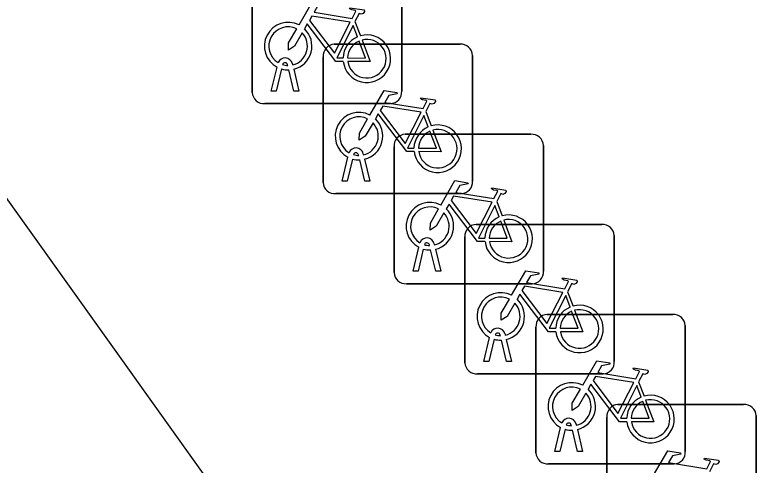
# Model space of a CAD drawing. Extents: x 161087 to 161922, y 382574 to 383873.
# Drawn here: x 161489.849 to 161494.808, y 383510.471 to 383513.482 of the extents above; entities that cross this region are included whole.
import ezdxf

# ---------------------------------------------------------------- set-up
doc = ezdxf.new("R2010")
doc.units = 0
doc.layers.add('IMGEO_Fietsenrek', color=7, linetype='Continuous')
doc.layers.add('IMGEO_Pand', color=7, linetype='Continuous')

msp = doc.modelspace()

# ---------------------------------------------------------------- linework, layer by layer
at = {"layer": 'IMGEO_Fietsenrek'}
for p, q in [((161492.4365, 383513.8131), (161492.4365, 383512.9722)), ((161492.4365, 383512.9722), (161492.4365, 383513.8131)), ((161491.4375, 383512.9629), (161491.4375, 383513.8038)), ((161491.4375, 383513.8038), (161491.4375, 383512.9629)), ((161492.1242, 383513.4372), (161492.1605, 383513.342)), ((161491.9859, 383513.2855), (161492.8268, 383513.2855)), ((161492.8268, 383513.2855), (161491.9859, 383513.2855)), ((161491.9115, 383512.3609), (161491.9115, 383513.2018)), ((161491.9115, 383513.2018), (161491.9115, 383512.3609)), ((161492.9105, 383513.2111), (161492.9105, 383512.3702)), ((161492.9105, 383512.3702), (161492.9105, 383513.2111)), ((161491.5645, 383512.9723), (161491.6028, 383513.1323)), ((161491.6332, 383513.1201), (161491.5979, 383512.9723)), ((161491.6749, 383513.1439), (161491.6739, 383513.1482)), ((161491.7056, 383513.1554), (161491.7074, 383513.1475)), ((161491.7144, 383513.1183), (161491.7494, 383512.9723)), ((161491.716, 383512.9723), (161491.6821, 383513.114)), ((161491.5979, 383512.9723), (161491.5645, 383512.9723)), ((161491.7494, 383512.9723), (161491.716, 383512.9723)), ((161492.3621, 383512.8885), (161491.5212, 383512.8885)), ((161491.5212, 383512.8885), (161492.3621, 383512.8885)), ((161492.5982, 383512.8352), (161492.6345, 383512.74)), ((161492.4599, 383512.6835), (161493.3008, 383512.6835)), ((161493.3008, 383512.6835), (161492.4599, 383512.6835)), ((161492.3855, 383511.7589), (161492.3855, 383512.5998)), ((161492.3855, 383512.5998), (161492.3855, 383511.7589)), ((161493.3845, 383512.6091), (161493.3845, 383511.7682)), ((161493.3845, 383511.7682), (161493.3845, 383512.6091)), ((161492.0385, 383512.3703), (161492.0768, 383512.5303)), ((161492.1489, 383512.5419), (161492.1479, 383512.5462)), ((161492.1796, 383512.5534), (161492.1814, 383512.5455)), ((161492.1072, 383512.5181), (161492.0719, 383512.3703)), ((161492.19, 383512.3703), (161492.1561, 383512.512)), ((161492.1884, 383512.5163), (161492.2234, 383512.3703)), ((161492.0719, 383512.3703), (161492.0385, 383512.3703)), ((161492.2234, 383512.3703), (161492.19, 383512.3703)), ((161492.8361, 383512.2865), (161491.9952, 383512.2865)), ((161491.9952, 383512.2865), (161492.8361, 383512.2865)), ((161493.0722, 383512.2332), (161493.1085, 383512.138)), ((161492.9339, 383512.0805), (161493.7748, 383512.0805)), ((161493.7748, 383512.0805), (161492.9339, 383512.0805)), ((161492.8595, 383511.1559), (161492.8595, 383511.9968)), ((161492.8595, 383511.9968), (161492.8595, 383511.1559)), ((161493.8585, 383512.0061), (161493.8585, 383511.1652)), ((161493.8585, 383511.1652), (161493.8585, 383512.0061)), ((161492.5125, 383511.7683), (161492.5508, 383511.9283)), ((161492.6229, 383511.9399), (161492.6219, 383511.9442)), ((161492.6536, 383511.9514), (161492.6554, 383511.9435)), ((161492.5812, 383511.9161), (161492.5459, 383511.7683)), ((161492.664, 383511.7683), (161492.6301, 383511.91)), ((161492.6624, 383511.9143), (161492.6974, 383511.7683)), ((161492.5459, 383511.7683), (161492.5125, 383511.7683)), ((161492.6974, 383511.7683), (161492.664, 383511.7683)), ((161493.3101, 383511.6845), (161492.4692, 383511.6845)), ((161492.4692, 383511.6845), (161493.3101, 383511.6845)), ((161493.5462, 383511.6302), (161493.5825, 383511.535)), ((161493.4089, 383511.4785), (161494.2498, 383511.4785)), ((161494.2498, 383511.4785), (161493.4089, 383511.4785)), ((161493.3345, 383510.5539), (161493.3345, 383511.3948)), ((161493.3345, 383511.3948), (161493.3345, 383510.5539)), ((161494.3335, 383511.4041), (161494.3335, 383510.5632)), ((161494.3335, 383510.5632), (161494.3335, 383511.4041)), ((161493.0969, 383511.3369), (161493.0959, 383511.3412)), ((161493.1276, 383511.3484), (161493.1294, 383511.3405)), ((161492.9865, 383511.1653), (161493.0248, 383511.3253)), ((161493.0552, 383511.3131), (161493.0199, 383511.1653)), ((161493.138, 383511.1653), (161493.1041, 383511.307)), ((161493.1364, 383511.3113), (161493.1714, 383511.1653)), ((161493.0199, 383511.1653), (161492.9865, 383511.1653)), ((161493.1714, 383511.1653), (161493.138, 383511.1653)), ((161493.7841, 383511.0815), (161492.9432, 383511.0815)), ((161492.9432, 383511.0815), (161493.7841, 383511.0815)), ((161494.0212, 383511.0282), (161494.0575, 383510.933)), ((161493.8829, 383510.8765), (161494.7238, 383510.8765)), ((161494.7238, 383510.8765), (161493.8829, 383510.8765)), ((161493.8085, 383509.9519), (161493.8085, 383510.7928)), ((161493.8085, 383510.7928), (161493.8085, 383509.9519)), ((161494.8075, 383510.8021), (161494.8075, 383509.9612)), ((161494.8075, 383509.9612), (161494.8075, 383510.8021)), ((161493.5719, 383510.7349), (161493.5709, 383510.7392)), ((161493.6026, 383510.7464), (161493.6044, 383510.7385)), ((161493.4615, 383510.5633), (161493.4998, 383510.7233)), ((161493.5302, 383510.7111), (161493.4949, 383510.5633)), ((161493.613, 383510.5633), (161493.5791, 383510.705)), ((161493.6114, 383510.7093), (161493.6464, 383510.5633)), ((161493.4949, 383510.5633), (161493.4615, 383510.5633)), ((161493.6464, 383510.5633), (161493.613, 383510.5633)), ((161494.2591, 383510.4795), (161493.4182, 383510.4795)), ((161493.4182, 383510.4795), (161494.2591, 383510.4795))]:
    msp.add_line(p, q, dxfattribs=at)
for points in [[(161491.7501, 383513.4142), (161491.8448, 383513.5777), (161491.931, 383513.5639), (161491.9327, 383513.5552), (161491.8766, 383513.5443), (161491.8504, 383513.499), (161492.1056, 383513.4582)], [(161492.1056, 383513.4582), (161492.1306, 383513.507), (161492.1255, 383513.511), (161492.1023, 383513.5147), (161492.0896, 383513.5222), (161492.0886, 383513.5253), (161492.0908, 383513.5299), (161492.1856, 383513.5148), (161492.1879, 383513.5045), (161492.1785, 383513.4921), (161492.1661, 383513.4857), (161492.1516, 383513.4919), (161492.1242, 383513.4372)], [(161492.0927, 383513.433), (161491.8359, 383513.474), (161491.8192, 383513.4452), (161491.9862, 383513.2249), (161492.0927, 383513.433)], [(161492.0458, 383513.1695), (161491.9961, 383513.1696), (161491.8054, 383513.4213), (161491.7864, 383513.3885)], [(161492.1407, 383513.335), (161492.1114, 383513.4118), (161492.002, 383513.1937), (161492.0447, 383513.1936)], [(161491.7708, 383513.3617), (161491.7192, 383513.2725), (161491.6793, 383513.2465), (161491.6805, 383513.294), (161491.735, 383513.3882)], [(161492.1712, 383513.3138), (161492.2262, 383513.1692), (161492.0761, 383513.1695)], [(161492.0747, 383513.1935), (161492.1946, 383513.1933), (161492.1514, 383513.3069)], [(161492.2241, 383512.8122), (161492.3188, 383512.9757), (161492.405, 383512.9619), (161492.4067, 383512.9532), (161492.3506, 383512.9423), (161492.3244, 383512.897), (161492.5796, 383512.8562)], [(161492.5796, 383512.8562), (161492.6046, 383512.905), (161492.5995, 383512.909), (161492.5763, 383512.9127), (161492.5636, 383512.9202), (161492.5626, 383512.9233), (161492.5648, 383512.9279), (161492.6596, 383512.9128), (161492.6619, 383512.9025), (161492.6525, 383512.8901), (161492.6401, 383512.8837), (161492.6256, 383512.8899), (161492.5982, 383512.8352)], [(161492.5667, 383512.831), (161492.3099, 383512.872), (161492.2932, 383512.8432), (161492.4602, 383512.6229), (161492.5667, 383512.831)], [(161492.5198, 383512.5675), (161492.4701, 383512.5676), (161492.2794, 383512.8193), (161492.2604, 383512.7865)], [(161492.2448, 383512.7597), (161492.1932, 383512.6705), (161492.1533, 383512.6445), (161492.1545, 383512.692), (161492.209, 383512.7862)], [(161492.6147, 383512.733), (161492.5854, 383512.8098), (161492.476, 383512.5917), (161492.5187, 383512.5916)], [(161492.5487, 383512.5915), (161492.6686, 383512.5913), (161492.6254, 383512.7049)], [(161492.6452, 383512.7118), (161492.7002, 383512.5672), (161492.5501, 383512.5675)], [(161492.6981, 383512.2102), (161492.7928, 383512.3737), (161492.879, 383512.3599), (161492.8807, 383512.3512), (161492.8246, 383512.3403), (161492.7984, 383512.295), (161493.0536, 383512.2542)], [(161493.0536, 383512.2542), (161493.0786, 383512.303), (161493.0735, 383512.307), (161493.0503, 383512.3107), (161493.0376, 383512.3182), (161493.0366, 383512.3213), (161493.0388, 383512.3259), (161493.1336, 383512.3108), (161493.1359, 383512.3005), (161493.1265, 383512.2881), (161493.1141, 383512.2817), (161493.0996, 383512.2879), (161493.0722, 383512.2332)], [(161493.0407, 383512.229), (161492.7839, 383512.27), (161492.7672, 383512.2412), (161492.9342, 383512.0209), (161493.0407, 383512.229)], [(161492.7188, 383512.1577), (161492.6672, 383512.0685), (161492.6273, 383512.0425), (161492.6285, 383512.09), (161492.683, 383512.1842)], [(161492.9938, 383511.9655), (161492.9441, 383511.9656), (161492.7534, 383512.2173), (161492.7344, 383512.1845)], [(161493.0887, 383512.131), (161493.0594, 383512.2078), (161492.95, 383511.9897), (161492.9927, 383511.9896)], [(161493.0227, 383511.9895), (161493.1426, 383511.9893), (161493.0994, 383512.1029)], [(161493.1192, 383512.1098), (161493.1742, 383511.9652), (161493.0241, 383511.9655)], [(161493.1721, 383511.6072), (161493.2668, 383511.7707), (161493.353, 383511.7569), (161493.3547, 383511.7482), (161493.2986, 383511.7373), (161493.2724, 383511.692), (161493.5276, 383511.6512)], [(161493.5276, 383511.6512), (161493.5526, 383511.7), (161493.5475, 383511.704), (161493.5243, 383511.7077), (161493.5116, 383511.7152), (161493.5106, 383511.7183), (161493.5128, 383511.7229), (161493.6076, 383511.7078), (161493.6099, 383511.6975), (161493.6005, 383511.6851), (161493.5881, 383511.6787), (161493.5736, 383511.6849), (161493.5462, 383511.6302)], [(161493.5147, 383511.626), (161493.2579, 383511.667), (161493.2412, 383511.6382), (161493.4082, 383511.4179), (161493.5147, 383511.626)], [(161493.1928, 383511.5547), (161493.1412, 383511.4655), (161493.1013, 383511.4395), (161493.1025, 383511.487), (161493.157, 383511.5812)], [(161493.4678, 383511.3625), (161493.4181, 383511.3626), (161493.2274, 383511.6143), (161493.2084, 383511.5815)], [(161493.5627, 383511.528), (161493.5334, 383511.6048), (161493.424, 383511.3867), (161493.4667, 383511.3866)], [(161493.4967, 383511.3865), (161493.6166, 383511.3863), (161493.5734, 383511.4999)], [(161493.5932, 383511.5068), (161493.6482, 383511.3622), (161493.4981, 383511.3625)], [(161493.6471, 383511.0052), (161493.7418, 383511.1687), (161493.828, 383511.1549), (161493.8297, 383511.1462), (161493.7736, 383511.1353), (161493.7474, 383511.09), (161494.0026, 383511.0492)], [(161494.0026, 383511.0492), (161494.0276, 383511.098), (161494.0225, 383511.102), (161493.9993, 383511.1057), (161493.9866, 383511.1132), (161493.9856, 383511.1163), (161493.9878, 383511.1209), (161494.0826, 383511.1058), (161494.0849, 383511.0955), (161494.0755, 383511.0831), (161494.0631, 383511.0767), (161494.0486, 383511.0829), (161494.0212, 383511.0282)], [(161493.9897, 383511.024), (161493.7329, 383511.065), (161493.7162, 383511.0362), (161493.8832, 383510.8159), (161493.9897, 383511.024)], [(161493.9428, 383510.7605), (161493.8931, 383510.7606), (161493.7024, 383511.0123), (161493.6834, 383510.9795)], [(161494.0377, 383510.926), (161494.0084, 383511.0028), (161493.899, 383510.7847), (161493.9417, 383510.7846)], [(161493.6678, 383510.9527), (161493.6162, 383510.8635), (161493.5763, 383510.8375), (161493.5775, 383510.885), (161493.632, 383510.9792)], [(161493.9717, 383510.7845), (161494.0916, 383510.7843), (161494.0484, 383510.8979)], [(161494.0682, 383510.9048), (161494.1232, 383510.7602), (161493.9731, 383510.7605)], [(161494.1211, 383510.4032), (161494.2158, 383510.5667), (161494.302, 383510.5529), (161494.3037, 383510.5442), (161494.2476, 383510.5333), (161494.2214, 383510.488), (161494.4766, 383510.4472)], [(161494.4766, 383510.4472), (161494.5016, 383510.496), (161494.4965, 383510.5), (161494.4733, 383510.5037), (161494.4606, 383510.5112), (161494.4596, 383510.5143), (161494.4618, 383510.5189), (161494.5566, 383510.5038), (161494.5589, 383510.4935), (161494.5495, 383510.4811), (161494.5371, 383510.4747), (161494.5226, 383510.4809), (161494.4952, 383510.4262)]]:
    msp.add_lwpolyline(points, dxfattribs=at)
for centre, radius, start, end in [((161491.6771, 383513.2729), 0.159, 62.6766, 242.1369), ((161491.6771, 383513.2729), 0.129, 63.3192, 238.903), ((161491.6771, 383513.2729), 0.159, 283.5766, 46.6042), ((161491.6771, 383513.2729), 0.129, 283.6043, 43.4302), ((161492.2037, 383513.1889), 0.159, 113.3408, 178.3217), ((161492.2037, 383513.1889), 0.159, 187.0065, 105.7708), ((161492.2037, 383513.1889), 0.129, 188.6715, 104.5883), ((161491.9892, 383513.2076), 0.0779, 92.4484, 184.2845), ((161491.9892, 383513.2076), 0.0779, 92.4484, 184.2845), ((161492.2037, 383513.1889), 0.129, 113.923, 177.9556), ((161492.8326, 383513.2078), 0.0779, 2.4484, 94.2845), ((161492.8326, 383513.2078), 0.0779, 2.4484, 94.2845), ((161491.6569, 383513.1443), 0.0499, 12.8025, 158.6934), ((161491.6771, 383513.2729), 0.159, 253.9967, 271.7867), ((161491.6569, 383513.1443), 0.0174, 12.8025, 163.4502), ((161491.6771, 383513.2729), 0.129, 253.415, 269.0204), ((161492.3588, 383512.9664), 0.0779, 272.4484, 4.2845), ((161492.3588, 383512.9664), 0.0779, 272.4484, 4.2845), ((161491.5154, 383512.9662), 0.0779, 182.4484, 274.2845), ((161491.5154, 383512.9662), 0.0779, 182.4484, 274.2845), ((161492.1511, 383512.6709), 0.159, 62.6766, 242.1369), ((161492.1511, 383512.6709), 0.129, 63.3192, 238.903), ((161492.1511, 383512.6709), 0.159, 283.5766, 46.6042), ((161492.1511, 383512.6709), 0.129, 283.6043, 43.4302), ((161492.6777, 383512.5869), 0.159, 113.3408, 178.3217), ((161492.6777, 383512.5869), 0.159, 187.0065, 105.7708), ((161492.4632, 383512.6056), 0.0779, 92.4484, 184.2845), ((161492.4632, 383512.6056), 0.0779, 92.4484, 184.2845), ((161492.6777, 383512.5869), 0.129, 113.923, 177.9556), ((161492.6777, 383512.5869), 0.129, 188.6715, 104.5883), ((161493.3066, 383512.6058), 0.0779, 2.4484, 94.2845), ((161493.3066, 383512.6058), 0.0779, 2.4484, 94.2845), ((161492.1309, 383512.5423), 0.0499, 12.8025, 158.6934), ((161492.1309, 383512.5423), 0.0174, 12.8025, 163.4502), ((161492.1511, 383512.6709), 0.129, 253.415, 269.0204), ((161492.1511, 383512.6709), 0.159, 253.9967, 271.7867), ((161491.9894, 383512.3642), 0.0779, 182.4484, 274.2845), ((161491.9894, 383512.3642), 0.0779, 182.4484, 274.2845), ((161492.8328, 383512.3644), 0.0779, 272.4484, 4.2845), ((161492.8328, 383512.3644), 0.0779, 272.4484, 4.2845), ((161492.6251, 383512.0689), 0.159, 62.6766, 242.1369), ((161492.6251, 383512.0689), 0.129, 63.3192, 238.903), ((161492.6251, 383512.0689), 0.159, 283.5766, 46.6042), ((161492.6251, 383512.0689), 0.129, 283.6043, 43.4302), ((161493.1517, 383511.9849), 0.159, 113.3408, 178.3217), ((161493.1517, 383511.9849), 0.159, 187.0065, 105.7708), ((161492.9372, 383512.0026), 0.0779, 92.4484, 184.2845), ((161492.9372, 383512.0026), 0.0779, 92.4484, 184.2845), ((161493.1517, 383511.9849), 0.129, 113.923, 177.9556), ((161493.1517, 383511.9849), 0.129, 188.6715, 104.5883), ((161493.7806, 383512.0028), 0.0779, 2.4484, 94.2845), ((161493.7806, 383512.0028), 0.0779, 2.4484, 94.2845), ((161492.6049, 383511.9403), 0.0499, 12.8025, 158.6934), ((161492.6049, 383511.9403), 0.0174, 12.8025, 163.4502), ((161492.6251, 383512.0689), 0.129, 253.415, 269.0204), ((161492.6251, 383512.0689), 0.159, 253.9967, 271.7867), ((161492.4634, 383511.7622), 0.0779, 182.4484, 274.2845), ((161492.4634, 383511.7622), 0.0779, 182.4484, 274.2845), ((161493.3068, 383511.7624), 0.0779, 272.4484, 4.2845), ((161493.3068, 383511.7624), 0.0779, 272.4484, 4.2845), ((161493.0991, 383511.4659), 0.159, 62.6766, 242.1369), ((161493.0991, 383511.4659), 0.129, 63.3192, 238.903), ((161493.0991, 383511.4659), 0.159, 283.5766, 46.6042), ((161493.0991, 383511.4659), 0.129, 283.6043, 43.4302), ((161493.6257, 383511.3819), 0.159, 113.3408, 178.3217), ((161493.6257, 383511.3819), 0.159, 187.0065, 105.7708), ((161493.4122, 383511.4006), 0.0779, 92.4484, 184.2845), ((161493.4122, 383511.4006), 0.0779, 92.4484, 184.2845), ((161493.6257, 383511.3819), 0.129, 113.923, 177.9556), ((161493.6257, 383511.3819), 0.129, 188.6715, 104.5883), ((161494.2556, 383511.4008), 0.0779, 2.4484, 94.2845), ((161494.2556, 383511.4008), 0.0779, 2.4484, 94.2845), ((161493.0789, 383511.3373), 0.0499, 12.8025, 158.6934), ((161493.0789, 383511.3373), 0.0174, 12.8025, 163.4502), ((161493.0991, 383511.4659), 0.129, 253.415, 269.0204), ((161493.0991, 383511.4659), 0.159, 253.9967, 271.7867), ((161492.9374, 383511.1592), 0.0779, 182.4484, 274.2845), ((161492.9374, 383511.1592), 0.0779, 182.4484, 274.2845), ((161493.7808, 383511.1594), 0.0779, 272.4484, 4.2845), ((161493.7808, 383511.1594), 0.0779, 272.4484, 4.2845), ((161493.5741, 383510.8639), 0.159, 62.6766, 242.1369), ((161493.5741, 383510.8639), 0.129, 63.3192, 238.903), ((161493.5741, 383510.8639), 0.129, 283.6043, 43.4302), ((161493.5741, 383510.8639), 0.159, 283.5766, 46.6042), ((161494.1007, 383510.7799), 0.159, 187.0065, 105.7708), ((161494.1007, 383510.7799), 0.159, 113.3408, 178.3217), ((161494.1007, 383510.7799), 0.129, 113.923, 177.9556), ((161494.1007, 383510.7799), 0.129, 188.6715, 104.5883), ((161493.8862, 383510.7986), 0.0779, 92.4484, 184.2845), ((161493.8862, 383510.7986), 0.0779, 92.4484, 184.2845), ((161494.7296, 383510.7988), 0.0779, 2.4484, 94.2845), ((161494.7296, 383510.7988), 0.0779, 2.4484, 94.2845), ((161493.5539, 383510.7353), 0.0499, 12.8025, 158.6934), ((161493.5539, 383510.7353), 0.0174, 12.8025, 163.4502), ((161493.5741, 383510.8639), 0.129, 253.415, 269.0204), ((161493.5741, 383510.8639), 0.159, 253.9967, 271.7867), ((161493.4124, 383510.5572), 0.0779, 182.4484, 274.2845), ((161493.4124, 383510.5572), 0.0779, 182.4484, 274.2845), ((161494.2558, 383510.5574), 0.0779, 272.4484, 4.2845), ((161494.2558, 383510.5574), 0.0779, 272.4484, 4.2845)]:
    msp.add_arc(centre, radius, start, end, dxfattribs=at)
at = {"layer": 'IMGEO_Pand'}
msp.add_lwpolyline([(161486.685, 383475.753), (161487.154, 383476.086), (161487.014, 383476.294), (161489.316, 383477.947), (161490.358, 383476.476), (161493.742, 383478.888), (161494.255, 383478.149), (161500.165, 383482.339), (161499.665, 383483.039), (161502.96, 383485.393), (161502.182, 383486.483), (161506.169, 383489.331), (161480.477, 383525.301)], dxfattribs=at)

doc.saveas('drawing.dxf')
